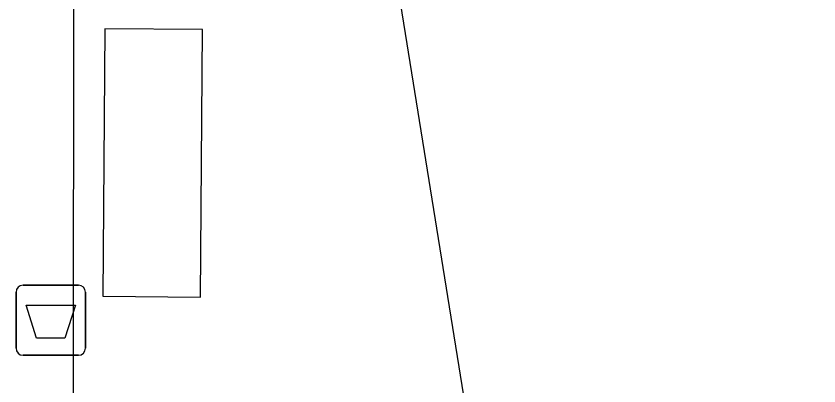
# Model space of a CAD drawing. Extents: x 162074 to 163034, y 381824 to 382557.
# Drawn here: x 162101.15 to 162112.61, y 382331.13 to 382336.42 of the extents above; entities that cross this region are included whole.
import ezdxf

# ---------------------------------------------------------------- set-up
doc = ezdxf.new("R2010")
doc.units = 0
for name, color, linetype in [('IMGEO_Afvalbak', 7, 'Continuous'), ('IMGEO_Pand', 7, 'Continuous'), ('IMGEO_Voetpad_gesloten', 7, 'Continuous'), ('IMGEO_Voetpad_open', 7, 'Continuous')]:
    doc.layers.add(name, color=color, linetype=linetype)

msp = doc.modelspace()

# ---------------------------------------------------------------- linework, layer by layer
at = {"layer": 'IMGEO_Afvalbak'}
for p, q in [((162101.25, 382332.571), (162102.04, 382332.571)), ((162102.04, 382332.571), (162101.25, 382332.571)), ((162101.15, 382331.671), (162101.15, 382332.471)), ((162101.15, 382332.471), (162101.15, 382331.671)), ((162102.14, 382332.471), (162102.14, 382331.671)), ((162102.14, 382331.671), (162102.14, 382332.471)), ((162102.04, 382331.571), (162101.25, 382331.571)), ((162101.25, 382331.571), (162102.04, 382331.571))]:
    msp.add_line(p, q, dxfattribs=at)
msp.add_lwpolyline([(162101.293, 382332.285), (162101.997, 382332.285), (162101.848, 382331.815), (162101.442, 382331.815), (162101.293, 382332.285)], dxfattribs=at)
for centre, start, end in [((162101.25, 382332.471), 90, 180), ((162101.25, 382332.471), 90, 180), ((162102.04, 382332.471), 0, 90), ((162102.04, 382332.471), 360, 90), ((162101.25, 382331.671), 180, 270), ((162101.25, 382331.671), 180, 270), ((162102.04, 382331.671), 270, 0), ((162102.04, 382331.671), 270, 0)]:
    msp.add_arc(centre, 0.1, start, end, dxfattribs=at)
at = {"layer": 'IMGEO_Pand'}
msp.add_lwpolyline([(162106.61, 382336.736), (162109.062, 382321.492), (162107.888, 382321.303), (162110.466, 382305.274), (162111.933, 382305.51), (162112.605, 382301.364)], dxfattribs=at)
at = {"layer": 'IMGEO_Voetpad_gesloten'}
msp.add_lwpolyline([(162103.811, 382336.224), (162102.417, 382336.236), (162102.386, 382332.414), (162103.78, 382332.403), (162103.811, 382336.224)], dxfattribs=at)
at = {"layer": 'IMGEO_Voetpad_open'}
msp.add_lwpolyline([(162101.931, 382301.562), (162101.986, 382343.468)], dxfattribs=at)

doc.saveas('drawing.dxf')
